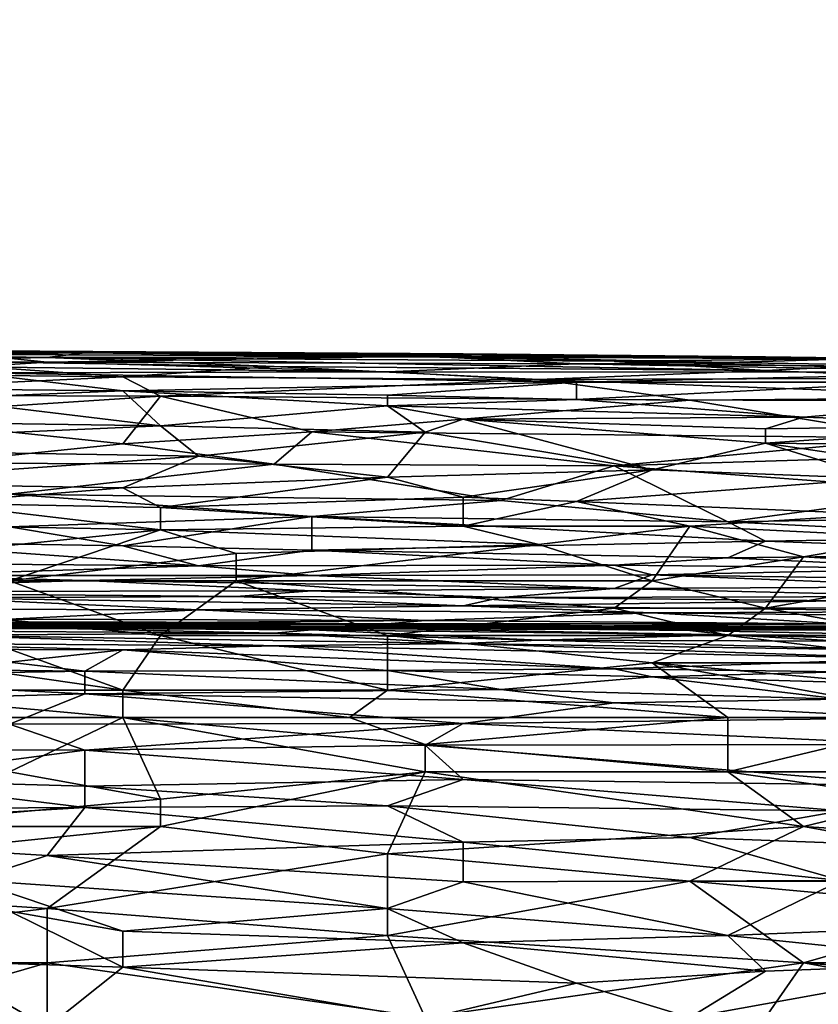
# Model space of a CAD drawing. Extents: x -160 to 10, y -10 to 160.
# Tile 351 of 450: x 0.0419 to 0.0768, y 0.2371 to 0.2802. Entities that reach past the tile are written whole.
import ezdxf

# ---------------------------------------------------------------- set-up
doc = ezdxf.new("R2010")
doc.units = 0
doc.styles.get("Standard").update_dxf_attribs({"font": 'ARIAL.TTF'})
doc.dimstyles.new('EZ_METRIC', dxfattribs={"dimtxt": 8, "dimasz": 5, "dimexe": 1.25, "dimexo": 5, "dimtad": 1, "dimdec": 0, "dimcen": 2.5, "dimazin": 3, "dimtfac": 1, "dimtmove": 0, "dimatfit": 3})

# ---------------------------------------------------------------- blocks, each defined once
blk = doc.blocks.new('_CLOSEDFILLED')
at = {"color": 0, "linetype": 'BYBLOCK'}
blk.add_solid([(-1, 0.164399), (0, 0), (-1, -0.164399)], dxfattribs=at)
blk = doc.blocks.new('*D1')
for p, q in [((-5.3, 150.265798), (-10.3, 150.265798)), ((-0.3, 5.265798), (-0.3, 150.265798)), ((-0.3, 150.265798), (0.3, 150.265798)), ((0.3, 5.265798), (0.3, 150.265798)), ((5.3, 150.265798), (10.3, 150.265798))]:
    blk.add_line(p, q)
at = {"layer": 'Defpoints'}
for p in [(-0.3, 150.265798), (-0.3, 0.265798), (0.3, 0.265798)]:
    blk.add_point(p, dxfattribs=at)
at = {"xscale": 5, "yscale": 5}
blk.add_blockref('_CLOSEDFILLED', (-0.3, 150.265798), dxfattribs=at)
at = {"xscale": 5, "yscale": 5, "rotation": 180}
blk.add_blockref('_CLOSEDFILLED', (0.3, 150.265798), dxfattribs=at)
at = {"insert": (0, 154.890798), "char_height": 8, "attachment_point": 5}
blk.add_mtext('1', dxfattribs=at)

msp = doc.modelspace()

# ---------------------------------------------------------------- linework, layer by layer
for points in [[(0.018251, 0.265777, 1.146081), (0.038114, 0.265715, 1.146081), (0.044735, 0.265606, 1.142958)], [(0.026528, 0.265668, 1.142958), (0.018251, 0.265777, 1.146081), (0.044735, 0.265606, 1.142958)], [(0.026528, 0.265683, 1.149203), (0.04639, 0.265641, 1.147642), (0.038114, 0.265715, 1.146081)], [(0.026528, 0.265683, 1.149203), (0.039769, 0.265542, 1.150764), (0.04639, 0.265641, 1.147642)], [(0.026528, 0.265668, 1.142958), (0.044735, 0.265606, 1.142958), (0.04308, 0.265407, 1.139836)], [(0.029838, 0.26545, 1.139836), (0.026528, 0.265668, 1.142958), (0.04308, 0.265407, 1.139836)], [(0.029838, 0.26545, 1.139836), (0.04308, 0.265407, 1.139836), (0.036459, 0.26528, 1.138275)], [(0.033148, 0.265269, 1.153887), (0.04308, 0.265201, 1.153887), (0.039769, 0.265542, 1.150764)], [(0.038114, 0.265715, 1.146081), (0.04639, 0.265641, 1.147642), (0.061287, 0.265566, 1.146081)], [(0.038114, 0.265715, 1.146081), (0.061287, 0.265566, 1.146081), (0.044735, 0.265606, 1.142958)], [(0.04639, 0.265641, 1.147642), (0.039769, 0.265542, 1.150764), (0.059632, 0.265471, 1.149203)], [(0.039769, 0.265542, 1.150764), (0.04308, 0.265201, 1.153887), (0.059632, 0.265471, 1.149203)], [(0.044735, 0.265606, 1.142958), (0.059632, 0.265428, 1.141397), (0.04308, 0.265407, 1.139836)], [(0.04308, 0.265201, 1.153887), (0.066253, 0.265122, 1.152326), (0.059632, 0.265471, 1.149203)], [(0.044735, 0.265606, 1.142958), (0.061287, 0.265566, 1.146081), (0.074529, 0.265431, 1.14452)], [(0.044735, 0.265606, 1.142958), (0.074529, 0.265431, 1.14452), (0.059632, 0.265428, 1.141397)], [(0.04639, 0.265641, 1.147642), (0.059632, 0.265471, 1.149203), (0.061287, 0.265566, 1.146081)], [(0.059632, 0.265471, 1.149203), (0.077839, 0.265336, 1.147642), (0.061287, 0.265566, 1.146081)], [(0.059632, 0.265471, 1.149203), (0.072874, 0.265191, 1.150764), (0.077839, 0.265336, 1.147642)], [(0.059632, 0.265471, 1.149203), (0.066253, 0.265122, 1.152326), (0.072874, 0.265191, 1.150764)], [(0.061287, 0.265566, 1.146081), (0.077839, 0.265336, 1.147642), (0.077839, 0.265388, 1.146081)], [(0.061287, 0.265566, 1.146081), (0.077839, 0.265388, 1.146081), (0.074529, 0.265431, 1.14452)], [(0.016596, 0.264878, 1.135152), (0.036459, 0.26528, 1.138275), (0.04639, 0.264562, 1.133591)], [(0.04308, 0.265201, 1.153887), (0.033148, 0.265269, 1.153887), (0.039769, 0.265004, 1.155448)], [(0.036459, 0.26528, 1.138275), (0.04308, 0.265407, 1.139836), (0.053011, 0.265006, 1.136713)], [(0.036459, 0.26528, 1.138275), (0.053011, 0.265006, 1.136713), (0.04639, 0.264562, 1.133591)], [(0.039769, 0.265004, 1.155448), (0.057977, 0.264783, 1.155448), (0.04308, 0.265201, 1.153887)], [(0.067908, 0.265247, 1.139836), (0.04308, 0.265407, 1.139836), (0.059632, 0.265428, 1.141397)], [(0.04308, 0.265407, 1.139836), (0.067908, 0.265247, 1.139836), (0.074529, 0.264835, 1.136713)], [(0.053011, 0.265006, 1.136713), (0.04308, 0.265407, 1.139836), (0.074529, 0.264835, 1.136713)], [(0.066253, 0.265122, 1.152326), (0.04308, 0.265201, 1.153887), (0.057977, 0.264783, 1.155448)], [(0.057977, 0.264783, 1.155448), (0.086115, 0.264763, 1.152326), (0.066253, 0.265122, 1.152326)], [(0.059632, 0.265428, 1.141397), (0.074529, 0.265431, 1.14452), (0.077839, 0.26535, 1.142958)], [(0.067908, 0.265247, 1.139836), (0.059632, 0.265428, 1.141397), (0.077839, 0.26535, 1.142958)], [(0.072874, 0.265191, 1.150764), (0.066253, 0.265122, 1.152326), (0.086115, 0.264966, 1.150764)], [(0.066253, 0.265122, 1.152326), (0.086115, 0.264763, 1.152326), (0.086115, 0.264966, 1.150764)], [(0.067908, 0.265247, 1.139836), (0.077839, 0.26535, 1.142958), (0.077839, 0.264995, 1.138275)], [(0.067908, 0.265247, 1.139836), (0.077839, 0.264995, 1.138275), (0.074529, 0.264835, 1.136713)], [(0.086115, 0.264966, 1.150764), (0.077839, 0.265336, 1.147642), (0.072874, 0.265191, 1.150764)], [(0.074529, 0.265431, 1.14452), (0.077839, 0.265388, 1.146081), (0.077839, 0.26535, 1.142958)], [(0.029838, 0.263766, 1.128907), (0.016596, 0.264878, 1.135152), (0.04639, 0.264562, 1.133591)], [(0.033148, 0.264079, 1.160132), (0.04639, 0.263949, 1.160132), (0.039769, 0.264728, 1.157009)], [(0.039769, 0.265004, 1.155448), (0.039769, 0.264728, 1.157009), (0.057977, 0.264783, 1.155448)], [(0.039769, 0.264728, 1.157009), (0.066253, 0.264331, 1.157009), (0.057977, 0.264783, 1.155448)], [(0.039769, 0.264728, 1.157009), (0.04639, 0.263949, 1.160132), (0.066253, 0.264331, 1.157009)], [(0.04639, 0.264562, 1.133591), (0.053011, 0.265006, 1.136713), (0.064598, 0.264438, 1.133591)], [(0.053011, 0.265006, 1.136713), (0.074529, 0.264835, 1.136713), (0.064598, 0.264438, 1.133591)], [(0.057977, 0.264783, 1.155448), (0.066253, 0.264331, 1.157009), (0.086115, 0.264763, 1.152326)], [(0.064598, 0.264438, 1.133591), (0.074529, 0.264835, 1.136713), (0.082805, 0.264502, 1.135152)], [(0.066253, 0.264331, 1.157009), (0.08115, 0.264322, 1.155448), (0.086115, 0.264763, 1.152326)], [(0.074529, 0.264835, 1.136713), (0.077839, 0.264995, 1.138275), (0.082805, 0.264502, 1.135152)], [(0.029838, 0.263766, 1.128907), (0.04639, 0.264562, 1.133591), (0.048045, 0.263718, 1.128907)], [(0.064598, 0.264438, 1.133591), (0.048045, 0.263718, 1.128907), (0.04639, 0.264562, 1.133591)], [(0.04639, 0.263949, 1.160132), (0.057977, 0.263757, 1.160132), (0.066253, 0.264331, 1.157009)], [(0.071218, 0.26354, 1.128907), (0.048045, 0.263718, 1.128907), (0.064598, 0.264438, 1.133591)], [(0.057977, 0.263757, 1.160132), (0.066253, 0.263574, 1.160132), (0.066253, 0.264331, 1.157009)], [(0.064598, 0.264438, 1.133591), (0.082805, 0.264502, 1.135152), (0.086115, 0.263649, 1.130469)], [(0.064598, 0.264438, 1.133591), (0.086115, 0.263649, 1.130469), (0.071218, 0.26354, 1.128907)], [(0.066253, 0.264331, 1.157009), (0.066253, 0.263574, 1.160132), (0.08115, 0.264322, 1.155448)], [(0.08446, 0.263499, 1.158571), (0.08115, 0.264322, 1.155448), (0.066253, 0.263574, 1.160132)], [(0.029838, 0.263766, 1.128907), (0.048045, 0.263718, 1.128907), (0.034804, 0.26285, 1.124224)], [(0.04639, 0.263949, 1.160132), (0.033148, 0.264079, 1.160132), (0.038114, 0.263606, 1.161693)], [(0.038114, 0.263606, 1.161693), (0.048045, 0.262413, 1.164815), (0.04639, 0.263949, 1.160132)], [(0.04639, 0.263949, 1.160132), (0.057977, 0.263295, 1.161693), (0.057977, 0.263757, 1.160132)], [(0.048045, 0.262413, 1.164815), (0.057977, 0.263295, 1.161693), (0.04639, 0.263949, 1.160132)], [(0.057977, 0.263757, 1.160132), (0.057977, 0.263295, 1.161693), (0.066253, 0.263574, 1.160132)], [(0.038114, 0.263606, 1.161693), (0.029838, 0.262673, 1.164815), (0.048045, 0.262413, 1.164815)], [(0.048045, 0.263718, 1.128907), (0.04639, 0.261623, 1.117979), (0.034804, 0.26285, 1.124224)], [(0.04639, 0.261623, 1.117979), (0.048045, 0.263718, 1.128907), (0.054666, 0.262151, 1.121101)], [(0.054666, 0.262151, 1.121101), (0.048045, 0.263718, 1.128907), (0.071218, 0.26354, 1.128907)], [(0.048045, 0.262413, 1.164815), (0.059632, 0.262142, 1.164815), (0.057977, 0.263295, 1.161693)], [(0.054666, 0.262151, 1.121101), (0.071218, 0.26354, 1.128907), (0.08115, 0.261897, 1.121101)], [(0.057977, 0.263295, 1.161693), (0.076184, 0.262794, 1.161693), (0.066253, 0.263574, 1.160132)], [(0.057977, 0.263295, 1.161693), (0.059632, 0.262142, 1.164815), (0.061287, 0.26271, 1.163254)], [(0.076184, 0.262794, 1.161693), (0.057977, 0.263295, 1.161693), (0.061287, 0.26271, 1.163254)], [(0.076184, 0.262794, 1.161693), (0.08446, 0.263499, 1.158571), (0.066253, 0.263574, 1.160132)], [(0.086115, 0.263649, 1.130469), (0.08115, 0.261897, 1.121101), (0.071218, 0.26354, 1.128907)], [(0.086115, 0.262454, 1.161693), (0.08446, 0.263499, 1.158571), (0.076184, 0.262794, 1.161693)], [(0.029838, 0.262673, 1.164815), (0.026528, 0.261472, 1.167938), (0.048045, 0.262413, 1.164815)], [(0.034804, 0.26285, 1.124224), (0.04639, 0.261623, 1.117979), (0.038114, 0.260774, 1.113295)], [(0.059632, 0.262142, 1.164815), (0.069563, 0.260484, 1.167938), (0.061287, 0.26271, 1.163254)], [(0.061287, 0.26271, 1.163254), (0.074529, 0.262279, 1.163254), (0.076184, 0.262794, 1.161693)], [(0.061287, 0.26271, 1.163254), (0.069563, 0.260484, 1.167938), (0.074529, 0.261659, 1.164815)], [(0.061287, 0.26271, 1.163254), (0.074529, 0.261659, 1.164815), (0.074529, 0.262279, 1.163254)], [(0.076184, 0.262794, 1.161693), (0.074529, 0.262279, 1.163254), (0.086115, 0.262454, 1.161693)], [(0.074529, 0.262279, 1.163254), (0.074529, 0.261659, 1.164815), (0.086115, 0.262454, 1.161693)], [(0.097702, 0.26141, 1.163254), (0.086115, 0.262454, 1.161693), (0.074529, 0.261659, 1.164815)], [(0.049701, 0.261093, 1.167938), (0.048045, 0.262413, 1.164815), (0.026528, 0.261472, 1.167938)], [(0.053011, 0.260735, 1.113295), (0.04639, 0.261623, 1.117979), (0.054666, 0.262151, 1.121101)], [(0.048045, 0.262413, 1.164815), (0.049701, 0.261093, 1.167938), (0.059632, 0.262142, 1.164815)], [(0.049701, 0.261093, 1.167938), (0.057977, 0.260169, 1.169499), (0.059632, 0.262142, 1.164815)], [(0.053011, 0.260735, 1.113295), (0.054666, 0.262151, 1.121101), (0.067908, 0.260661, 1.113295)], [(0.08115, 0.261897, 1.121101), (0.067908, 0.260661, 1.113295), (0.054666, 0.262151, 1.121101)], [(0.057977, 0.260169, 1.169499), (0.069563, 0.260484, 1.167938), (0.059632, 0.262142, 1.164815)], [(0.038114, 0.260774, 1.113295), (0.04639, 0.261623, 1.117979), (0.053011, 0.260735, 1.113295)], [(0.067908, 0.260661, 1.113295), (0.08115, 0.261897, 1.121101), (0.08115, 0.261066, 1.116418)], [(0.069563, 0.260484, 1.167938), (0.079495, 0.26011, 1.167938), (0.074529, 0.261659, 1.164815)], [(0.074529, 0.261659, 1.164815), (0.091081, 0.259211, 1.168701), (0.097702, 0.26141, 1.163254)], [(0.091081, 0.259211, 1.168701), (0.074529, 0.261659, 1.164815), (0.079495, 0.26011, 1.167938)], [(0.026528, 0.261472, 1.167938), (0.033148, 0.259922, 1.17106), (0.049701, 0.261093, 1.167938)], [(0.033148, 0.259922, 1.17106), (0.04639, 0.259698, 1.17106), (0.049701, 0.261093, 1.167938)], [(0.038114, 0.260774, 1.113295), (0.053011, 0.260735, 1.113295), (0.041424, 0.25942, 1.105489)], [(0.041424, 0.25942, 1.105489), (0.053011, 0.260735, 1.113295), (0.062942, 0.259154, 1.103928)], [(0.04639, 0.259698, 1.17106), (0.057977, 0.260169, 1.169499), (0.049701, 0.261093, 1.167938)], [(0.053011, 0.260735, 1.113295), (0.067908, 0.260661, 1.113295), (0.062942, 0.259154, 1.103928)], [(0.08115, 0.261066, 1.116418), (0.082805, 0.259562, 1.10705), (0.067908, 0.260661, 1.113295)], [(0.069563, 0.260484, 1.167938), (0.057977, 0.260169, 1.169499), (0.061287, 0.259289, 1.17106)], [(0.066253, 0.259107, 1.17106), (0.069563, 0.260484, 1.167938), (0.061287, 0.259289, 1.17106)], [(0.067908, 0.260661, 1.113295), (0.072874, 0.258216, 1.097683), (0.062942, 0.259154, 1.103928)], [(0.069563, 0.260484, 1.167938), (0.066253, 0.259107, 1.17106), (0.079495, 0.26011, 1.167938)], [(0.082805, 0.259562, 1.10705), (0.072874, 0.258216, 1.097683), (0.067908, 0.260661, 1.113295)], [(0.033148, 0.259922, 1.17106), (0.038114, 0.259028, 1.172621), (0.04639, 0.259698, 1.17106)], [(0.04639, 0.259698, 1.17106), (0.048045, 0.258836, 1.172621), (0.057977, 0.260169, 1.169499)], [(0.048045, 0.258836, 1.172621), (0.061287, 0.259289, 1.17106), (0.057977, 0.260169, 1.169499)], [(0.079495, 0.258543, 1.17106), (0.079495, 0.26011, 1.167938), (0.066253, 0.259107, 1.17106)], [(0.038114, 0.259028, 1.172621), (0.048045, 0.258836, 1.172621), (0.04639, 0.259698, 1.17106)], [(0.062942, 0.259154, 1.103928), (0.054666, 0.258442, 1.099244), (0.041424, 0.25942, 1.105489)], [(0.041424, 0.257992, 1.096122), (0.041424, 0.25942, 1.105489), (0.054666, 0.258442, 1.099244)], [(0.072874, 0.258216, 1.097683), (0.082805, 0.259562, 1.10705), (0.08446, 0.258408, 1.099244)], [(0.038114, 0.259028, 1.172621), (0.048045, 0.257858, 1.174183), (0.048045, 0.258836, 1.172621)], [(0.038114, 0.258046, 1.174183), (0.048045, 0.257858, 1.174183), (0.038114, 0.259028, 1.172621)], [(0.048045, 0.258836, 1.172621), (0.061287, 0.258017, 1.173252), (0.061287, 0.259289, 1.17106)], [(0.062942, 0.259154, 1.103928), (0.072874, 0.258216, 1.097683), (0.054666, 0.258442, 1.099244)], [(0.061287, 0.259289, 1.17106), (0.061287, 0.258017, 1.173252), (0.066253, 0.259107, 1.17106)], [(0.061287, 0.258017, 1.173252), (0.071218, 0.258017, 1.17259), (0.066253, 0.259107, 1.17106)], [(0.066253, 0.259107, 1.17106), (0.071218, 0.258017, 1.17259), (0.079495, 0.258543, 1.17106)], [(0.061287, 0.258017, 1.173252), (0.048045, 0.258836, 1.172621), (0.048045, 0.257858, 1.174183)], [(0.04639, 0.257161, 1.089877), (0.041424, 0.257992, 1.096122), (0.054666, 0.258442, 1.099244)], [(0.04639, 0.257161, 1.089877), (0.054666, 0.258442, 1.099244), (0.054666, 0.25697, 1.088316)], [(0.072874, 0.258216, 1.097683), (0.074529, 0.257365, 1.091438), (0.054666, 0.258442, 1.099244)], [(0.054666, 0.25697, 1.088316), (0.054666, 0.258442, 1.099244), (0.074529, 0.257365, 1.091438)], [(0.08115, 0.257529, 1.172621), (0.079495, 0.258543, 1.17106), (0.071218, 0.258017, 1.17259)], [(0.072874, 0.258216, 1.097683), (0.08446, 0.258408, 1.099244), (0.086115, 0.257563, 1.092999)], [(0.074529, 0.257365, 1.091438), (0.072874, 0.258216, 1.097683), (0.086115, 0.257563, 1.092999)], [(0.04639, 0.257161, 1.089877), (0.034804, 0.257353, 1.091438), (0.041424, 0.257992, 1.096122)], [(0.038114, 0.258046, 1.174183), (0.038114, 0.256845, 1.175744), (0.048045, 0.257858, 1.174183)], [(0.048045, 0.257858, 1.174183), (0.038114, 0.256845, 1.175744), (0.041424, 0.255628, 1.176888)], [(0.051356, 0.256823, 1.175356), (0.048045, 0.257858, 1.174183), (0.041424, 0.255628, 1.176888)], [(0.064598, 0.257222, 1.174183), (0.061287, 0.258017, 1.173252), (0.048045, 0.257858, 1.174183)], [(0.051356, 0.256823, 1.175356), (0.064598, 0.257222, 1.174183), (0.048045, 0.257858, 1.174183)], [(0.071218, 0.258017, 1.17259), (0.061287, 0.258017, 1.173252), (0.064598, 0.257222, 1.174183)], [(0.064598, 0.257222, 1.174183), (0.069563, 0.255628, 1.175718), (0.071218, 0.258017, 1.17259)], [(0.071218, 0.258017, 1.17259), (0.069563, 0.255628, 1.175718), (0.076184, 0.256677, 1.174183)], [(0.071218, 0.258017, 1.17259), (0.076184, 0.256677, 1.174183), (0.08115, 0.257529, 1.172621)], [(0.031493, 0.256437, 1.083632), (0.034804, 0.257353, 1.091438), (0.049701, 0.256292, 1.082071)], [(0.049701, 0.256292, 1.082071), (0.034804, 0.257353, 1.091438), (0.04639, 0.257161, 1.089877)], [(0.054666, 0.25697, 1.088316), (0.074529, 0.257365, 1.091438), (0.072874, 0.256643, 1.085193)], [(0.072874, 0.256643, 1.085193), (0.074529, 0.257365, 1.091438), (0.089426, 0.256828, 1.086754)], [(0.074529, 0.257365, 1.091438), (0.086115, 0.257563, 1.092999), (0.089426, 0.256828, 1.086754)], [(0.076184, 0.256677, 1.174183), (0.08446, 0.256182, 1.174183), (0.08115, 0.257529, 1.172621)], [(0.04639, 0.257161, 1.089877), (0.054666, 0.25697, 1.088316), (0.049701, 0.256292, 1.082071)], [(0.049701, 0.256292, 1.082071), (0.054666, 0.25697, 1.088316), (0.067908, 0.25631, 1.082071)], [(0.069563, 0.255628, 1.175718), (0.064598, 0.257222, 1.174183), (0.051356, 0.255628, 1.176573)], [(0.064598, 0.257222, 1.174183), (0.051356, 0.256823, 1.175356), (0.051356, 0.255628, 1.176573)], [(0.072874, 0.256643, 1.085193), (0.067908, 0.25631, 1.082071), (0.054666, 0.25697, 1.088316)], [(0.031493, 0.256437, 1.083632), (0.049701, 0.256292, 1.082071), (0.036459, 0.255862, 1.077387)], [(0.041424, 0.255628, 1.176888), (0.051356, 0.255628, 1.176573), (0.051356, 0.256823, 1.175356)], [(0.072874, 0.256643, 1.085193), (0.082805, 0.256176, 1.08051), (0.067908, 0.25631, 1.082071)], [(0.074529, 0.254434, 1.176569), (0.076184, 0.256677, 1.174183), (0.069563, 0.255628, 1.175718)], [(0.072874, 0.256643, 1.085193), (0.089426, 0.256828, 1.086754), (0.082805, 0.256176, 1.08051)], [(0.08446, 0.256182, 1.174183), (0.076184, 0.256677, 1.174183), (0.074529, 0.254434, 1.176569)], [(0.036459, 0.255862, 1.077387), (0.049701, 0.256292, 1.082071), (0.054666, 0.255865, 1.077387)], [(0.049701, 0.256292, 1.082071), (0.067908, 0.25631, 1.082071), (0.054666, 0.255865, 1.077387)], [(0.054666, 0.255865, 1.077387), (0.067908, 0.25631, 1.082071), (0.069563, 0.255892, 1.077387)], [(0.067908, 0.25631, 1.082071), (0.082805, 0.256176, 1.08051), (0.069563, 0.255892, 1.077387)], [(0.069563, 0.255892, 1.077387), (0.082805, 0.256176, 1.08051), (0.099357, 0.255448, 1.071142)], [(0.089426, 0.25445, 1.175744), (0.08446, 0.256182, 1.174183), (0.074529, 0.254434, 1.176569)], [(0.044735, 0.255642, 1.074265), (0.028183, 0.255151, 1.066459), (0.036459, 0.255862, 1.077387)], [(0.028183, 0.255151, 1.066459), (0.044735, 0.255642, 1.074265), (0.054666, 0.2552, 1.066459)], [(0.036459, 0.255862, 1.077387), (0.054666, 0.255865, 1.077387), (0.044735, 0.255642, 1.074265)], [(0.041424, 0.255628, 1.176888), (0.036459, 0.254434, 1.177932), (0.048045, 0.25324, 1.178477)], [(0.051356, 0.255628, 1.176573), (0.041424, 0.255628, 1.176888), (0.048045, 0.25324, 1.178477)], [(0.044735, 0.255642, 1.074265), (0.054666, 0.255865, 1.077387), (0.067908, 0.255295, 1.06802)], [(0.054666, 0.2552, 1.066459), (0.044735, 0.255642, 1.074265), (0.067908, 0.255295, 1.06802)], [(0.048045, 0.25324, 1.178477), (0.057977, 0.25324, 1.178146), (0.051356, 0.255628, 1.176573)], [(0.067908, 0.254434, 1.176894), (0.069563, 0.255628, 1.175718), (0.051356, 0.255628, 1.176573)], [(0.067908, 0.254434, 1.176894), (0.051356, 0.255628, 1.176573), (0.057977, 0.25324, 1.178146)], [(0.054666, 0.255865, 1.077387), (0.069563, 0.255892, 1.077387), (0.067908, 0.255295, 1.06802)], [(0.067908, 0.255295, 1.06802), (0.069563, 0.255892, 1.077387), (0.082805, 0.255366, 1.069581)], [(0.069563, 0.255628, 1.175718), (0.067908, 0.254434, 1.176894), (0.074529, 0.254434, 1.176569)], [(0.069563, 0.255892, 1.077387), (0.099357, 0.255448, 1.071142), (0.082805, 0.255366, 1.069581)], [(0.028183, 0.255151, 1.066459), (0.054666, 0.2552, 1.066459), (0.051356, 0.254949, 1.060214)], [(0.038114, 0.254889, 1.058653), (0.028183, 0.255151, 1.066459), (0.051356, 0.254949, 1.060214)], [(0.051356, 0.254949, 1.060214), (0.054666, 0.2552, 1.066459), (0.062942, 0.254908, 1.058653)], [(0.062942, 0.254908, 1.058653), (0.054666, 0.2552, 1.066459), (0.067908, 0.255295, 1.06802)], [(0.062942, 0.254908, 1.058653), (0.067908, 0.255295, 1.06802), (0.082805, 0.25494, 1.060214)], [(0.067908, 0.255295, 1.06802), (0.082805, 0.255366, 1.069581), (0.082805, 0.25494, 1.060214)], [(0.038114, 0.254889, 1.058653), (0.051356, 0.254949, 1.060214), (0.061287, 0.25453, 1.046163)], [(0.049701, 0.254358, 1.039918), (0.038114, 0.254889, 1.058653), (0.061287, 0.25453, 1.046163)], [(0.038114, 0.254386, 1.041479), (0.038114, 0.254889, 1.058653), (0.049701, 0.254358, 1.039918)], [(0.051356, 0.254949, 1.060214), (0.062942, 0.254908, 1.058653), (0.061287, 0.25453, 1.046163)], [(0.062942, 0.254908, 1.058653), (0.077839, 0.254754, 1.053969), (0.061287, 0.25453, 1.046163)], [(0.077839, 0.254754, 1.053969), (0.08446, 0.254286, 1.035234), (0.061287, 0.25453, 1.046163)], [(0.062942, 0.254908, 1.058653), (0.082805, 0.25494, 1.060214), (0.077839, 0.254754, 1.053969)], [(0.04639, 0.250851, 1.17965), (0.036459, 0.254434, 1.177932), (0.029838, 0.25324, 1.17884)], [(0.048045, 0.25324, 1.178477), (0.036459, 0.254434, 1.177932), (0.04639, 0.250851, 1.17965)], [(0.038114, 0.254386, 1.041479), (0.049701, 0.254358, 1.039918), (0.041424, 0.253951, 1.022745)], [(0.041424, 0.253951, 1.022745), (0.049701, 0.254358, 1.039918), (0.059632, 0.253888, 1.0165)], [(0.049701, 0.254358, 1.039918), (0.061287, 0.25453, 1.046163), (0.069563, 0.254224, 1.032112)], [(0.059632, 0.253888, 1.0165), (0.049701, 0.254358, 1.039918), (0.069563, 0.254224, 1.032112)], [(0.057977, 0.25324, 1.178146), (0.072874, 0.25324, 1.17755), (0.067908, 0.254434, 1.176894)], [(0.069563, 0.254224, 1.032112), (0.061287, 0.25453, 1.046163), (0.08446, 0.254286, 1.035234)], [(0.074529, 0.254434, 1.176569), (0.067908, 0.254434, 1.176894), (0.072874, 0.25324, 1.17755)], [(0.069563, 0.254224, 1.032112), (0.08446, 0.254286, 1.035234), (0.08446, 0.254073, 1.024306)], [(0.08115, 0.25324, 1.177164), (0.074529, 0.254434, 1.176569), (0.072874, 0.25324, 1.17755)], [(0.08115, 0.25324, 1.177164), (0.089426, 0.25445, 1.175744), (0.074529, 0.254434, 1.176569)], [(0.038114, 0.253819, 0.822909), (0.026528, 0.253813, 0.835398), (0.04639, 0.253835, 0.83696)], [(0.026528, 0.253813, 0.835398), (0.038114, 0.253809, 0.851011), (0.04639, 0.253835, 0.83696)], [(0.038114, 0.253819, 0.822909), (0.04639, 0.253835, 0.83696), (0.04639, 0.253779, 0.816664)], [(0.038114, 0.253809, 0.851011), (0.053011, 0.253732, 0.857256), (0.04639, 0.253835, 0.83696)], [(0.038114, 0.253819, 0.822909), (0.04639, 0.253779, 0.816664), (0.038114, 0.253741, 0.810419)], [(0.041424, 0.253742, 1.011816), (0.041424, 0.253951, 1.022745), (0.059632, 0.253888, 1.0165)], [(0.041424, 0.253742, 1.011816), (0.059632, 0.253888, 1.0165), (0.057977, 0.253746, 1.008694)], [(0.04639, 0.253779, 0.816664), (0.04639, 0.253835, 0.83696), (0.057977, 0.253732, 0.826031)], [(0.04639, 0.253835, 0.83696), (0.059632, 0.253735, 0.846327), (0.064598, 0.253684, 0.838521)], [(0.04639, 0.253835, 0.83696), (0.053011, 0.253732, 0.857256), (0.059632, 0.253735, 0.846327)], [(0.057977, 0.253732, 0.826031), (0.04639, 0.253835, 0.83696), (0.064598, 0.253684, 0.838521)], [(0.057977, 0.253746, 1.008694), (0.059632, 0.253888, 1.0165), (0.077839, 0.253754, 1.005571)], [(0.059632, 0.253888, 1.0165), (0.069563, 0.254224, 1.032112), (0.077839, 0.253754, 1.005571)], [(0.069563, 0.254224, 1.032112), (0.08446, 0.254073, 1.024306), (0.077839, 0.253754, 1.005571)], [(0.016596, 0.253645, 0.899408), (0.033148, 0.253585, 0.916582), (0.04308, 0.253632, 0.90097)], [(0.016596, 0.253645, 0.899408), (0.04308, 0.253632, 0.90097), (0.041424, 0.253639, 0.879113)], [(0.038114, 0.253809, 0.851011), (0.024872, 0.253641, 0.877551), (0.053011, 0.253732, 0.857256)], [(0.024872, 0.253641, 0.877551), (0.041424, 0.253639, 0.879113), (0.053011, 0.253732, 0.857256)], [(0.033148, 0.253585, 0.916582), (0.056321, 0.253537, 0.921265), (0.04308, 0.253632, 0.90097)], [(0.033148, 0.253583, 0.960296), (0.041424, 0.253589, 0.971224), (0.059632, 0.253567, 0.957173)], [(0.033148, 0.253585, 0.916582), (0.033148, 0.253538, 0.929071), (0.056321, 0.253537, 0.921265)], [(0.033148, 0.253583, 0.960296), (0.059632, 0.253567, 0.957173), (0.036459, 0.253538, 0.943122)], [(0.033148, 0.253538, 0.929071), (0.036459, 0.253538, 0.943122), (0.056321, 0.253537, 0.921265)], [(0.062942, 0.253616, 0.994643), (0.034804, 0.253564, 0.994643), (0.057977, 0.253746, 1.008694)], [(0.034804, 0.253564, 0.994643), (0.041424, 0.253742, 1.011816), (0.057977, 0.253746, 1.008694)], [(0.034804, 0.253564, 0.994643), (0.062942, 0.253616, 0.994643), (0.061287, 0.253582, 0.983714)], [(0.034804, 0.253457, 0.793246), (0.036459, 0.25361, 0.801052), (0.04308, 0.25356, 0.79949)], [(0.034804, 0.253564, 0.994643), (0.061287, 0.253582, 0.983714), (0.039769, 0.25357, 0.985275)], [(0.034804, 0.253457, 0.793246), (0.04308, 0.25356, 0.79949), (0.053011, 0.253344, 0.794807)], [(0.034804, 0.253457, 0.793246), (0.053011, 0.253344, 0.794807), (0.038114, 0.253253, 0.787001)], [(0.038114, 0.253741, 0.810419), (0.049701, 0.253687, 0.808858), (0.036459, 0.25361, 0.801052)], [(0.036459, 0.25361, 0.801052), (0.049701, 0.253687, 0.808858), (0.04308, 0.25356, 0.79949)], [(0.036459, 0.253538, 0.943122), (0.059632, 0.253567, 0.957173), (0.069563, 0.25352, 0.946245)], [(0.036459, 0.253538, 0.943122), (0.069563, 0.25352, 0.946245), (0.062942, 0.253515, 0.932194)], [(0.056321, 0.253537, 0.921265), (0.036459, 0.253538, 0.943122), (0.062942, 0.253515, 0.932194)], [(0.038114, 0.253741, 0.810419), (0.04639, 0.253779, 0.816664), (0.049701, 0.253687, 0.808858)], [(0.041424, 0.253589, 0.971224), (0.039769, 0.25357, 0.985275), (0.057977, 0.25357, 0.977469)], [(0.039769, 0.25357, 0.985275), (0.061287, 0.253582, 0.983714), (0.057977, 0.25357, 0.977469)], [(0.041424, 0.253639, 0.879113), (0.061287, 0.253625, 0.872868), (0.053011, 0.253732, 0.857256)], [(0.04308, 0.253632, 0.90097), (0.049701, 0.25362, 0.890041), (0.041424, 0.253639, 0.879113)], [(0.041424, 0.253639, 0.879113), (0.049701, 0.25362, 0.890041), (0.061287, 0.253625, 0.872868)], [(0.041424, 0.253589, 0.971224), (0.057977, 0.25357, 0.977469), (0.059632, 0.253567, 0.957173)], [(0.04308, 0.25356, 0.79949), (0.049701, 0.253687, 0.808858), (0.054666, 0.253492, 0.801052)], [(0.04308, 0.253632, 0.90097), (0.057977, 0.253568, 0.908776), (0.049701, 0.25362, 0.890041)], [(0.056321, 0.253537, 0.921265), (0.057977, 0.253568, 0.908776), (0.04308, 0.253632, 0.90097)], [(0.053011, 0.253344, 0.794807), (0.04308, 0.25356, 0.79949), (0.054666, 0.253492, 0.801052)], [(0.04639, 0.253779, 0.816664), (0.057977, 0.253732, 0.826031), (0.049701, 0.253687, 0.808858)], [(0.049701, 0.253687, 0.808858), (0.057977, 0.253732, 0.826031), (0.071218, 0.253456, 0.813541)], [(0.049701, 0.253687, 0.808858), (0.071218, 0.253456, 0.813541), (0.072874, 0.253271, 0.804174)], [(0.054666, 0.253492, 0.801052), (0.049701, 0.253687, 0.808858), (0.072874, 0.253271, 0.804174)], [(0.049701, 0.25362, 0.890041), (0.071218, 0.253552, 0.890041), (0.061287, 0.253625, 0.872868)], [(0.049701, 0.25362, 0.890041), (0.057977, 0.253568, 0.908776), (0.071218, 0.253552, 0.890041)], [(0.053011, 0.253732, 0.857256), (0.072874, 0.253593, 0.865062), (0.059632, 0.253735, 0.846327)], [(0.061287, 0.253625, 0.872868), (0.072874, 0.253593, 0.865062), (0.053011, 0.253732, 0.857256)], [(0.064598, 0.253037, 0.791684), (0.053011, 0.253344, 0.794807), (0.054666, 0.253492, 0.801052)], [(0.054666, 0.253492, 0.801052), (0.072874, 0.253271, 0.804174), (0.064598, 0.253037, 0.791684)], [(0.057977, 0.253568, 0.908776), (0.056321, 0.253537, 0.921265), (0.069563, 0.253528, 0.910337)], [(0.056321, 0.253537, 0.921265), (0.062942, 0.253515, 0.932194), (0.069563, 0.253528, 0.910337)], [(0.057977, 0.253746, 1.008694), (0.077839, 0.253754, 1.005571), (0.062942, 0.253616, 0.994643)], [(0.057977, 0.253732, 0.826031), (0.064598, 0.253684, 0.838521), (0.077839, 0.253504, 0.835398)], [(0.057977, 0.253732, 0.826031), (0.077839, 0.253504, 0.835398), (0.071218, 0.253456, 0.813541)], [(0.057977, 0.25357, 0.977469), (0.061287, 0.253582, 0.983714), (0.079495, 0.253545, 0.968102)], [(0.057977, 0.25357, 0.977469), (0.079495, 0.253545, 0.968102), (0.059632, 0.253567, 0.957173)], [(0.057977, 0.253568, 0.908776), (0.069563, 0.253528, 0.910337), (0.071218, 0.253552, 0.890041)], [(0.059632, 0.253735, 0.846327), (0.072874, 0.253593, 0.865062), (0.08115, 0.25352, 0.855694)], [(0.064598, 0.253684, 0.838521), (0.059632, 0.253735, 0.846327), (0.08115, 0.25352, 0.855694)], [(0.059632, 0.253567, 0.957173), (0.079495, 0.253545, 0.968102), (0.076184, 0.253541, 0.955612)], [(0.069563, 0.25352, 0.946245), (0.059632, 0.253567, 0.957173), (0.076184, 0.253541, 0.955612)], [(0.061287, 0.253625, 0.872868), (0.08115, 0.253503, 0.883796), (0.086115, 0.253465, 0.872868)], [(0.071218, 0.253552, 0.890041), (0.08115, 0.253503, 0.883796), (0.061287, 0.253625, 0.872868)], [(0.061287, 0.253625, 0.872868), (0.086115, 0.253465, 0.872868), (0.072874, 0.253593, 0.865062)], [(0.061287, 0.253582, 0.983714), (0.062942, 0.253616, 0.994643), (0.08115, 0.253552, 0.977469)], [(0.061287, 0.253582, 0.983714), (0.08115, 0.253552, 0.977469), (0.079495, 0.253545, 0.968102)], [(0.062942, 0.253616, 0.994643), (0.077839, 0.253754, 1.005571), (0.087771, 0.253682, 1.000888)], [(0.062942, 0.253616, 0.994643), (0.087771, 0.253682, 1.000888), (0.082805, 0.253606, 0.99152)], [(0.08115, 0.253552, 0.977469), (0.062942, 0.253616, 0.994643), (0.082805, 0.253606, 0.99152)], [(0.062942, 0.253515, 0.932194), (0.091081, 0.253437, 0.925949), (0.069563, 0.253528, 0.910337)], [(0.062942, 0.253515, 0.932194), (0.069563, 0.25352, 0.946245), (0.091081, 0.253437, 0.925949)], [(0.064598, 0.253684, 0.838521), (0.08115, 0.25352, 0.855694), (0.077839, 0.253504, 0.835398)], [(0.071218, 0.253552, 0.890041), (0.069563, 0.253528, 0.910337), (0.094392, 0.253428, 0.90097)], [(0.069563, 0.25352, 0.946245), (0.076184, 0.253541, 0.955612), (0.091081, 0.253437, 0.925949)], [(0.069563, 0.253528, 0.910337), (0.091081, 0.253437, 0.925949), (0.094392, 0.253428, 0.90097)], [(0.071218, 0.253552, 0.890041), (0.094392, 0.253428, 0.90097), (0.08115, 0.253503, 0.883796)], [(0.071218, 0.253456, 0.813541), (0.077839, 0.253504, 0.835398), (0.082805, 0.253224, 0.813541)], [(0.071218, 0.253456, 0.813541), (0.082805, 0.253224, 0.813541), (0.072874, 0.253271, 0.804174)], [(0.086115, 0.253465, 0.872868), (0.08446, 0.253485, 0.861939), (0.072874, 0.253593, 0.865062)], [(0.08115, 0.25352, 0.855694), (0.072874, 0.253593, 0.865062), (0.08446, 0.253485, 0.861939)], [(0.076184, 0.253541, 0.955612), (0.079495, 0.253545, 0.968102), (0.097702, 0.25347, 0.955612)], [(0.076184, 0.253541, 0.955612), (0.097702, 0.25347, 0.955612), (0.097702, 0.253425, 0.941561)], [(0.076184, 0.253541, 0.955612), (0.097702, 0.253425, 0.941561), (0.091081, 0.253437, 0.925949)], [(0.033148, 0.250851, 1.17987), (0.04639, 0.250851, 1.17965), (0.029838, 0.25324, 1.17884)], [(0.034804, 0.25291, 0.779195), (0.038114, 0.253253, 0.787001), (0.053011, 0.252792, 0.782317)], [(0.061287, 0.252888, 0.787001), (0.038114, 0.253253, 0.787001), (0.053011, 0.253344, 0.794807)], [(0.038114, 0.253253, 0.787001), (0.061287, 0.252888, 0.787001), (0.053011, 0.252792, 0.782317)], [(0.057977, 0.250851, 1.179364), (0.048045, 0.25324, 1.178477), (0.04639, 0.250851, 1.17965)], [(0.057977, 0.25324, 1.178146), (0.048045, 0.25324, 1.178477), (0.057977, 0.250851, 1.179364)], [(0.053011, 0.253344, 0.794807), (0.064598, 0.253037, 0.791684), (0.061287, 0.252888, 0.787001)], [(0.069563, 0.252046, 1.178413), (0.072874, 0.25324, 1.17755), (0.057977, 0.25324, 1.178146)], [(0.057977, 0.250851, 1.179364), (0.069563, 0.252046, 1.178413), (0.057977, 0.25324, 1.178146)], [(0.064598, 0.253037, 0.791684), (0.08115, 0.252583, 0.790123), (0.061287, 0.252888, 0.787001)], [(0.064598, 0.253037, 0.791684), (0.072874, 0.253271, 0.804174), (0.077839, 0.252997, 0.797929)], [(0.064598, 0.253037, 0.791684), (0.077839, 0.252997, 0.797929), (0.08115, 0.252583, 0.790123)], [(0.069563, 0.252046, 1.178413), (0.082805, 0.252046, 1.177814), (0.072874, 0.25324, 1.17755)], [(0.072874, 0.253271, 0.804174), (0.08446, 0.252965, 0.802613), (0.077839, 0.252997, 0.797929)], [(0.082805, 0.253224, 0.813541), (0.08446, 0.252965, 0.802613), (0.072874, 0.253271, 0.804174)], [(0.082805, 0.252046, 1.177814), (0.08115, 0.25324, 1.177164), (0.072874, 0.25324, 1.17755)], [(0.028183, 0.252672, 0.774511), (0.034804, 0.25291, 0.779195), (0.04639, 0.252612, 0.777633)], [(0.028183, 0.252672, 0.774511), (0.04639, 0.252612, 0.777633), (0.041424, 0.252073, 0.769827)], [(0.034804, 0.25291, 0.779195), (0.053011, 0.252792, 0.782317), (0.04639, 0.252612, 0.777633)], [(0.041424, 0.252073, 0.769827), (0.04639, 0.252612, 0.777633), (0.044735, 0.25168, 0.766705)], [(0.04639, 0.252612, 0.777633), (0.057977, 0.251708, 0.769827), (0.044735, 0.25168, 0.766705)], [(0.04639, 0.252612, 0.777633), (0.053011, 0.252792, 0.782317), (0.067908, 0.251776, 0.77295)], [(0.04639, 0.252612, 0.777633), (0.067908, 0.251776, 0.77295), (0.057977, 0.251708, 0.769827)], [(0.053011, 0.252792, 0.782317), (0.061287, 0.252888, 0.787001), (0.08115, 0.252235, 0.783878)], [(0.053011, 0.252792, 0.782317), (0.08115, 0.252235, 0.783878), (0.067908, 0.251776, 0.77295)], [(0.061287, 0.252888, 0.787001), (0.08115, 0.252583, 0.790123), (0.08115, 0.252235, 0.783878)], [(0.077839, 0.251651, 0.774511), (0.067908, 0.251776, 0.77295), (0.08115, 0.252235, 0.783878)], [(0.044735, 0.25168, 0.766705), (0.024872, 0.251876, 0.765144), (0.041424, 0.252073, 0.769827)], [(0.029838, 0.251431, 0.762021), (0.024872, 0.251876, 0.765144), (0.044735, 0.25168, 0.766705)], [(0.044735, 0.25168, 0.766705), (0.044735, 0.250681, 0.758899), (0.029838, 0.251431, 0.762021)], [(0.044735, 0.25168, 0.766705), (0.057977, 0.251708, 0.769827), (0.062942, 0.250875, 0.763582)], [(0.044735, 0.25168, 0.766705), (0.062942, 0.250875, 0.763582), (0.044735, 0.250681, 0.758899)], [(0.072874, 0.249657, 1.179304), (0.069563, 0.252046, 1.178413), (0.057977, 0.250851, 1.179364)], [(0.057977, 0.251708, 0.769827), (0.067908, 0.251776, 0.77295), (0.069563, 0.251429, 0.769827)], [(0.057977, 0.251708, 0.769827), (0.069563, 0.251429, 0.769827), (0.062942, 0.250875, 0.763582)], [(0.067908, 0.251776, 0.77295), (0.077839, 0.251651, 0.774511), (0.069563, 0.251429, 0.769827)], [(0.069563, 0.252046, 1.178413), (0.082805, 0.250851, 1.178432), (0.082805, 0.252046, 1.177814)], [(0.082805, 0.250851, 1.178432), (0.069563, 0.252046, 1.178413), (0.082805, 0.249657, 1.178927)], [(0.069563, 0.252046, 1.178413), (0.072874, 0.249657, 1.179304), (0.082805, 0.249657, 1.178927)], [(0.034804, 0.250414, 0.755776), (0.029838, 0.251431, 0.762021), (0.044735, 0.250681, 0.758899)], [(0.062942, 0.250875, 0.763582), (0.069563, 0.251429, 0.769827), (0.077839, 0.25045, 0.763582)], [(0.069563, 0.251429, 0.769827), (0.077839, 0.251651, 0.774511), (0.08115, 0.251095, 0.769827)], [(0.069563, 0.251429, 0.769827), (0.08115, 0.251095, 0.769827), (0.077839, 0.25045, 0.763582)], [(0.028183, 0.249657, 1.180336), (0.04639, 0.249657, 1.180055), (0.033148, 0.250851, 1.17987)], [(0.04639, 0.249657, 1.180055), (0.04639, 0.250851, 1.17965), (0.033148, 0.250851, 1.17987)], [(0.044735, 0.250681, 0.758899), (0.062942, 0.250875, 0.763582), (0.067908, 0.25029, 0.76046)], [(0.056321, 0.249657, 1.179845), (0.057977, 0.250851, 1.179364), (0.04639, 0.250851, 1.17965)], [(0.04639, 0.249657, 1.180055), (0.056321, 0.249657, 1.179845), (0.04639, 0.250851, 1.17965)], [(0.056321, 0.249657, 1.179845), (0.072874, 0.249657, 1.179304), (0.057977, 0.250851, 1.179364)], [(0.062942, 0.250875, 0.763582), (0.077839, 0.25045, 0.763582), (0.067908, 0.25029, 0.76046)], [(0.044735, 0.250681, 0.758899), (0.041424, 0.249353, 0.751093), (0.034804, 0.250414, 0.755776)], [(0.061287, 0.249386, 0.754215), (0.041424, 0.249353, 0.751093), (0.044735, 0.250681, 0.758899)], [(0.044735, 0.250681, 0.758899), (0.067908, 0.25029, 0.76046), (0.061287, 0.249386, 0.754215)], [(0.067908, 0.25029, 0.76046), (0.077839, 0.25045, 0.763582), (0.08115, 0.24963, 0.758899)], [(0.067908, 0.25029, 0.76046), (0.08115, 0.24963, 0.758899), (0.061287, 0.249386, 0.754215)], [(0.041424, 0.247269, 1.180622), (0.04639, 0.249657, 1.180055), (0.028183, 0.249657, 1.180336)], [(0.04639, 0.249657, 1.180055), (0.041424, 0.247269, 1.180622), (0.048045, 0.246074, 1.180673)], [(0.04639, 0.249657, 1.180055), (0.059632, 0.248463, 1.180086), (0.056321, 0.249657, 1.179845)], [(0.059632, 0.247269, 1.180321), (0.04639, 0.249657, 1.180055), (0.048045, 0.246074, 1.180673)], [(0.059632, 0.248463, 1.180086), (0.04639, 0.249657, 1.180055), (0.059632, 0.247269, 1.180321)], [(0.059632, 0.248463, 1.180086), (0.072874, 0.249657, 1.179304), (0.056321, 0.249657, 1.179845)], [(0.072874, 0.247269, 1.179938), (0.072874, 0.249657, 1.179304), (0.059632, 0.248463, 1.180086)], [(0.061287, 0.249386, 0.754215), (0.08115, 0.24963, 0.758899), (0.08115, 0.248471, 0.752654)], [(0.072874, 0.247269, 1.179938), (0.082805, 0.249657, 1.178927), (0.072874, 0.249657, 1.179304)], [(0.072874, 0.247269, 1.179938), (0.092736, 0.247269, 1.179175), (0.082805, 0.249657, 1.178927)], [(0.031493, 0.248249, 0.744848), (0.041424, 0.249353, 0.751093), (0.044735, 0.248227, 0.746409)], [(0.061287, 0.249386, 0.754215), (0.044735, 0.248227, 0.746409), (0.041424, 0.249353, 0.751093)], [(0.061287, 0.249386, 0.754215), (0.059632, 0.248443, 0.749532), (0.044735, 0.248227, 0.746409)], [(0.059632, 0.248443, 0.749532), (0.061287, 0.249386, 0.754215), (0.08115, 0.248471, 0.752654)], [(0.031493, 0.248249, 0.744848), (0.044735, 0.248227, 0.746409), (0.034804, 0.246929, 0.740164)], [(0.044735, 0.246645, 0.740164), (0.034804, 0.246929, 0.740164), (0.044735, 0.248227, 0.746409)], [(0.044735, 0.248227, 0.746409), (0.059632, 0.248443, 0.749532), (0.061287, 0.246931, 0.743287)], [(0.044735, 0.246645, 0.740164), (0.044735, 0.248227, 0.746409), (0.061287, 0.246931, 0.743287)], [(0.059632, 0.248443, 0.749532), (0.08115, 0.248471, 0.752654), (0.08115, 0.246676, 0.744848)], [(0.059632, 0.247269, 1.180321), (0.072874, 0.247269, 1.179938), (0.059632, 0.248463, 1.180086)], [(0.08115, 0.246676, 0.744848), (0.061287, 0.246931, 0.743287), (0.059632, 0.248443, 0.749532)], [(0.044735, 0.245715, 0.737042), (0.029838, 0.245617, 0.735481), (0.034804, 0.246929, 0.740164)], [(0.034804, 0.24488, 1.180926), (0.048045, 0.246074, 1.180673), (0.041424, 0.247269, 1.180622)], [(0.044735, 0.246645, 0.740164), (0.044735, 0.245715, 0.737042), (0.034804, 0.246929, 0.740164)], [(0.061287, 0.246931, 0.743287), (0.057977, 0.245787, 0.738603), (0.044735, 0.246645, 0.740164)], [(0.048045, 0.24488, 1.180769), (0.057977, 0.243686, 1.18065), (0.059632, 0.247269, 1.180321)], [(0.048045, 0.24488, 1.180769), (0.059632, 0.247269, 1.180321), (0.048045, 0.246074, 1.180673)], [(0.057977, 0.243686, 1.18065), (0.076184, 0.24488, 1.180137), (0.059632, 0.247269, 1.180321)], [(0.061287, 0.246931, 0.743287), (0.077839, 0.245567, 0.740164), (0.057977, 0.245787, 0.738603)], [(0.076184, 0.24488, 1.180137), (0.072874, 0.247269, 1.179938), (0.059632, 0.247269, 1.180321)], [(0.061287, 0.246931, 0.743287), (0.08115, 0.246676, 0.744848), (0.077839, 0.245567, 0.740164)], [(0.08115, 0.246074, 1.17984), (0.092736, 0.247269, 1.179175), (0.072874, 0.247269, 1.179938)], [(0.076184, 0.24488, 1.180137), (0.08115, 0.246074, 1.17984), (0.072874, 0.247269, 1.179938)], [(0.044735, 0.246645, 0.740164), (0.057977, 0.245787, 0.738603), (0.044735, 0.245715, 0.737042)], [(0.048045, 0.24488, 1.180769), (0.048045, 0.246074, 1.180673), (0.034804, 0.24488, 1.180926)], [(0.076184, 0.24488, 1.180137), (0.094392, 0.243686, 1.179597), (0.08115, 0.246074, 1.17984)], [(0.029838, 0.245617, 0.735481), (0.044735, 0.245715, 0.737042), (0.026528, 0.244622, 0.732358)], [(0.044735, 0.245715, 0.737042), (0.04308, 0.243614, 0.730797), (0.026528, 0.244622, 0.732358)], [(0.061287, 0.244191, 0.733919), (0.04308, 0.243614, 0.730797), (0.044735, 0.245715, 0.737042)], [(0.057977, 0.245787, 0.738603), (0.061287, 0.244191, 0.733919), (0.044735, 0.245715, 0.737042)], [(0.057977, 0.245787, 0.738603), (0.077839, 0.245567, 0.740164), (0.071218, 0.244397, 0.735481)], [(0.061287, 0.244191, 0.733919), (0.057977, 0.245787, 0.738603), (0.071218, 0.244397, 0.735481)], [(0.071218, 0.244397, 0.735481), (0.077839, 0.245567, 0.740164), (0.08446, 0.243896, 0.735481)], [(0.024872, 0.242492, 1.181107), (0.04308, 0.241297, 1.180866), (0.048045, 0.24488, 1.180769)], [(0.024872, 0.242492, 1.181107), (0.048045, 0.24488, 1.180769), (0.034804, 0.24488, 1.180926)], [(0.04308, 0.241297, 1.180866), (0.057977, 0.243686, 1.18065), (0.048045, 0.24488, 1.180769)], [(0.071218, 0.242492, 1.180355), (0.076184, 0.24488, 1.180137), (0.057977, 0.243686, 1.18065)], [(0.071218, 0.242492, 1.180355), (0.089426, 0.242492, 1.179813), (0.076184, 0.24488, 1.180137)], [(0.089426, 0.242492, 1.179813), (0.094392, 0.243686, 1.179597), (0.076184, 0.24488, 1.180137)], [(0.026528, 0.244622, 0.732358), (0.04308, 0.243614, 0.730797), (0.039769, 0.242527, 0.727674)], [(0.061287, 0.244191, 0.733919), (0.071218, 0.244397, 0.735481), (0.077839, 0.242518, 0.730797)], [(0.071218, 0.244397, 0.735481), (0.08446, 0.243896, 0.735481), (0.077839, 0.242518, 0.730797)], [(0.04308, 0.243614, 0.730797), (0.061287, 0.244191, 0.733919), (0.061287, 0.242462, 0.729236)], [(0.077839, 0.242518, 0.730797), (0.061287, 0.242462, 0.729236), (0.061287, 0.244191, 0.733919)], [(0.039769, 0.242527, 0.727674), (0.04308, 0.243614, 0.730797), (0.057957, 0.241297, 0.726113)], [(0.04308, 0.241297, 1.180866), (0.057977, 0.240103, 1.180551), (0.057977, 0.243686, 1.18065)], [(0.057957, 0.241297, 0.726113), (0.04308, 0.243614, 0.730797), (0.061287, 0.242462, 0.729236)], [(0.057977, 0.240103, 1.180551), (0.071218, 0.242492, 1.180355), (0.057977, 0.243686, 1.18065)], [(0.04308, 0.241297, 1.180866), (0.024872, 0.242492, 1.181107), (0.023217, 0.238909, 1.18092)], [(0.039769, 0.242527, 0.727674), (0.057957, 0.241297, 0.726113), (0.04639, 0.240297, 0.722991)], [(0.039769, 0.242527, 0.727674), (0.04639, 0.240297, 0.722991), (0.041424, 0.241171, 0.724552)], [(0.072874, 0.240107, 0.724552), (0.057957, 0.241297, 0.726113), (0.061287, 0.242462, 0.729236)], [(0.057977, 0.240103, 1.180551), (0.076184, 0.238909, 1.180033), (0.071218, 0.242492, 1.180355)], [(0.077839, 0.242518, 0.730797), (0.072874, 0.240107, 0.724552), (0.061287, 0.242462, 0.729236)], [(0.08446, 0.241297, 1.179965), (0.089426, 0.242492, 1.179813), (0.071218, 0.242492, 1.180355)], [(0.076184, 0.238909, 1.180033), (0.08446, 0.241297, 1.179965), (0.071218, 0.242492, 1.180355)], [(0.077839, 0.242518, 0.730797), (0.089426, 0.24078, 0.727674), (0.072874, 0.240107, 0.724552)], [(0.04308, 0.238909, 1.180696), (0.04308, 0.241297, 1.180866), (0.023217, 0.238909, 1.18092)], [(0.038114, 0.238983, 0.719868), (0.041424, 0.241171, 0.724552), (0.04639, 0.238719, 0.719868)], [(0.041424, 0.241171, 0.724552), (0.04639, 0.240297, 0.722991), (0.04639, 0.238719, 0.719868)], [(0.04308, 0.238909, 1.180696), (0.057977, 0.240103, 1.180551), (0.04308, 0.241297, 1.180866)], [(0.04639, 0.240297, 0.722991), (0.057957, 0.241297, 0.726113), (0.061287, 0.23979, 0.722991)], [(0.057957, 0.241297, 0.726113), (0.072874, 0.240107, 0.724552), (0.061287, 0.23979, 0.722991)], [(0.076184, 0.238909, 1.180033), (0.104323, 0.238909, 1.179201), (0.08446, 0.241297, 1.179965)], [(0.072874, 0.240107, 0.724552), (0.089426, 0.24078, 0.727674), (0.08446, 0.238909, 0.723012)], [(0.04308, 0.238909, 1.180696), (0.059632, 0.23652, 1.180068), (0.057977, 0.240103, 1.180551)], [(0.04639, 0.240297, 0.722991), (0.061287, 0.23979, 0.722991), (0.04639, 0.238719, 0.719868)], [(0.057977, 0.240103, 1.180551), (0.059632, 0.23652, 1.180068), (0.076184, 0.238909, 1.180033)], [(0.061287, 0.23979, 0.722991), (0.072874, 0.240107, 0.724552), (0.074529, 0.238551, 0.72143)], [(0.08446, 0.238909, 0.723012), (0.074529, 0.238551, 0.72143), (0.072874, 0.240107, 0.724552)], [(0.04639, 0.238719, 0.719868), (0.061287, 0.23979, 0.722991), (0.066253, 0.238019, 0.719868)], [(0.066253, 0.238019, 0.719868), (0.061287, 0.23979, 0.722991), (0.074529, 0.238551, 0.72143)], [(0.034804, 0.23652, 1.180467), (0.04308, 0.238909, 1.180696), (0.023217, 0.238909, 1.18092)], [(0.038114, 0.238983, 0.719868), (0.04308, 0.236085, 0.715185), (0.034804, 0.236318, 0.715185)], [(0.034804, 0.23652, 1.180467), (0.04308, 0.23652, 1.180361), (0.04308, 0.238909, 1.180696)], [(0.04308, 0.236085, 0.715185), (0.038114, 0.238983, 0.719868), (0.04639, 0.238719, 0.719868)], [(0.04308, 0.23652, 1.180361), (0.059632, 0.23652, 1.180068), (0.04308, 0.238909, 1.180696)], [(0.059632, 0.23652, 1.180068), (0.074529, 0.23652, 1.179726), (0.076184, 0.238909, 1.180033)], [(0.08446, 0.238909, 0.723012), (0.071218, 0.23652, 0.717536), (0.074529, 0.238551, 0.72143)], [(0.071218, 0.23652, 0.717536), (0.08446, 0.238909, 0.723012), (0.079495, 0.235716, 0.716746)], [(0.074529, 0.23652, 1.179726), (0.089426, 0.23652, 1.179317), (0.076184, 0.238909, 1.180033)], [(0.105978, 0.23652, 1.178884), (0.104323, 0.238909, 1.179201), (0.076184, 0.238909, 1.180033)], [(0.089426, 0.23652, 1.179317), (0.105978, 0.23652, 1.178884), (0.076184, 0.238909, 1.180033)], [(0.04639, 0.238719, 0.719868), (0.059632, 0.236467, 0.716746), (0.04308, 0.236085, 0.715185)], [(0.066253, 0.238019, 0.719868), (0.059632, 0.236467, 0.716746), (0.04639, 0.238719, 0.719868)], [(0.066253, 0.238019, 0.719868), (0.074529, 0.238551, 0.72143), (0.071218, 0.23652, 0.717536)], [(0.066253, 0.238019, 0.719868), (0.071218, 0.23652, 0.717536), (0.059632, 0.236467, 0.716746)]]:
    msp.add_3dface(points)

# ---------------------------------------------------------------- dimensions: what is measured, and where the dimension line sits
dim = msp.add_linear_dim(base=(-0.3, 150.265798), p1=(-0.3, 0.265798), p2=(0.3, 0.265798), dimstyle='EZ_METRIC')
dim.commit()
dim.dimension.update_dxf_attribs({"geometry": '*D1', "text_midpoint": (0, 154.890798)})

doc.saveas('drawing.dxf')
